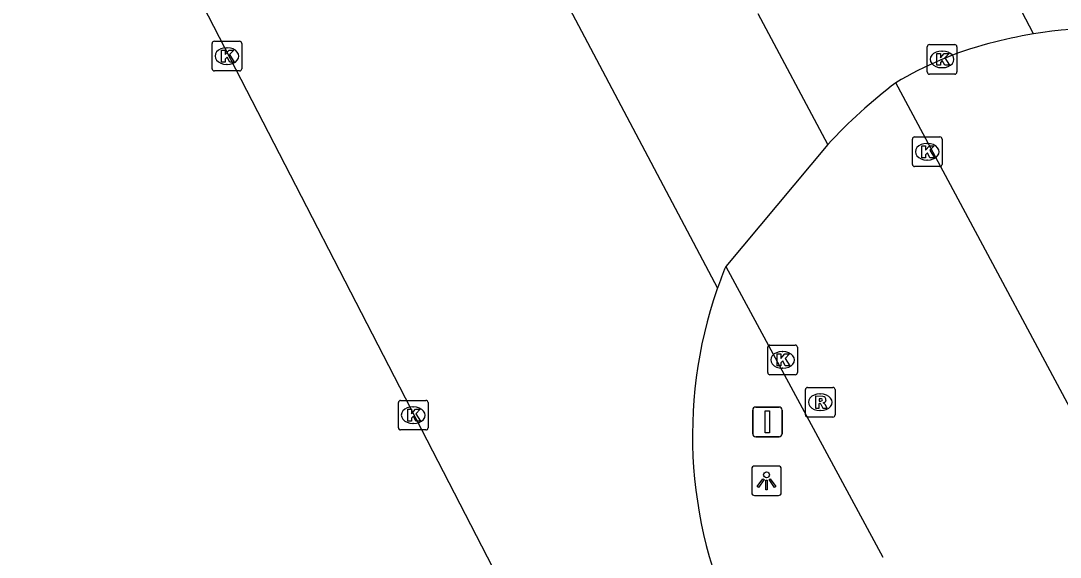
# Model space of a CAD drawing. Extents: x 158797 to 159887, y 384318 to 385255.
# Drawn here: x 159448.7 to 159483.81, y 384366.21 to 384384.32 of the extents above; entities that cross this region are included whole.
import ezdxf

# ---------------------------------------------------------------- set-up
doc = ezdxf.new("R2010")
doc.units = 0
for name, color, linetype in [('IMGEO_Fietspad_gesloten', 7, 'Continuous'), ('IMGEO_Kolk', 7, 'Continuous'), ('IMGEO_Lichtpunt', 7, 'Continuous'), ('IMGEO_Rijbaan_lokaal_gesloten', 7, 'Continuous'), ('IMGEO_Rijbaan_lokaal_open', 7, 'Continuous'), ('IMGEO_Rioolput', 7, 'Continuous'), ('IMGEO_Verkeersbordpaal', 7, 'Continuous'), ('IMGEO_Voetgangersgebied_gesloten', 7, 'Continuous')]:
    doc.layers.add(name, color=color, linetype=linetype)

msp = doc.modelspace()

# ---------------------------------------------------------------- linework, layer by layer
at = {"layer": 'IMGEO_Fietspad_gesloten'}
msp.add_lwpolyline([(159475.957, 384380.151), (159472.508, 384376.029)], dxfattribs=at)
msp.add_arc((159486.629, 384370.268), 15.251, 157.8056, 160.758, dxfattribs=at)
at = {"layer": 'IMGEO_Kolk'}
for p, q in [((159455.238, 384383.631), (159456.09, 384383.631)), ((159455.163, 384382.705), (159455.163, 384383.557)), ((159455.651, 384383.411), (159455.676, 384383.411)), ((159456.164, 384383.557), (159456.164, 384382.705)), ((159479.316, 384382.595), (159479.316, 384383.447)), ((159479.391, 384383.521), (159480.243, 384383.521)), ((159479.804, 384383.301), (159479.829, 384383.301)), ((159480.317, 384383.447), (159480.317, 384382.595)), ((159456.09, 384382.631), (159455.238, 384382.631)), ((159455.674, 384382.851), (159455.649, 384382.851)), ((159479.827, 384382.741), (159479.802, 384382.741)), ((159480.243, 384382.521), (159479.391, 384382.521)), ((159478.814, 384379.476), (159478.814, 384380.328)), ((159478.889, 384380.402), (159479.741, 384380.402)), ((159479.302, 384380.182), (159479.327, 384380.182)), ((159479.815, 384380.328), (159479.815, 384379.476)), ((159479.325, 384379.622), (159479.3, 384379.622)), ((159479.741, 384379.402), (159478.889, 384379.402)), ((159473.929, 384372.449), (159473.929, 384373.301)), ((159474.004, 384373.375), (159474.856, 384373.375)), ((159474.417, 384373.155), (159474.442, 384373.155)), ((159474.93, 384373.301), (159474.93, 384372.449)), ((159474.44, 384372.595), (159474.415, 384372.595)), ((159474.856, 384372.375), (159474.004, 384372.375)), ((159461.453, 384370.583), (159461.453, 384371.435)), ((159461.528, 384371.509), (159462.38, 384371.509)), ((159462.454, 384371.435), (159462.454, 384370.583)), ((159461.941, 384371.289), (159461.966, 384371.289)), ((159461.964, 384370.729), (159461.939, 384370.729)), ((159462.38, 384370.509), (159461.528, 384370.509))]:
    msp.add_line(p, q, dxfattribs=at)
for points in [[(159455.238, 384383.631), (159456.09, 384383.631)], [(159455.163, 384382.705), (159455.163, 384383.557)], [(159455.484, 384383.331), (159455.607, 384383.331), (159455.607, 384383.18), (159455.737, 384383.331), (159455.901, 384383.331), (159455.755, 384383.18), (159455.908, 384382.931), (159455.756, 384382.931), (159455.671, 384383.095), (159455.607, 384383.028), (159455.607, 384382.931), (159455.484, 384382.931), (159455.484, 384383.331)], [(159456.164, 384383.557), (159456.164, 384382.705)], [(159479.316, 384382.595), (159479.316, 384383.447)], [(159479.391, 384383.521), (159480.243, 384383.521)], [(159480.317, 384383.447), (159480.317, 384382.595)], [(159479.637, 384383.221), (159479.76, 384383.221), (159479.76, 384383.07), (159479.89, 384383.221), (159480.054, 384383.221), (159479.908, 384383.07), (159480.061, 384382.821), (159479.909, 384382.821), (159479.824, 384382.985), (159479.76, 384382.918), (159479.76, 384382.821), (159479.637, 384382.821), (159479.637, 384383.221)], [(159456.09, 384382.631), (159455.238, 384382.631)], [(159480.243, 384382.521), (159479.391, 384382.521)], [(159478.814, 384379.476), (159478.814, 384380.328)], [(159478.889, 384380.402), (159479.741, 384380.402)], [(159479.815, 384380.328), (159479.815, 384379.476)], [(159479.135, 384380.102), (159479.258, 384380.102), (159479.258, 384379.951), (159479.388, 384380.102), (159479.552, 384380.102), (159479.406, 384379.951), (159479.559, 384379.702), (159479.407, 384379.702), (159479.322, 384379.866), (159479.258, 384379.799), (159479.258, 384379.702), (159479.135, 384379.702), (159479.135, 384380.102)], [(159479.741, 384379.402), (159478.889, 384379.402)], [(159473.929, 384372.449), (159473.929, 384373.301)], [(159474.004, 384373.375), (159474.856, 384373.375)], [(159474.93, 384373.301), (159474.93, 384372.449)], [(159474.25, 384373.075), (159474.373, 384373.075), (159474.373, 384372.924), (159474.503, 384373.075), (159474.667, 384373.075), (159474.521, 384372.924), (159474.674, 384372.675), (159474.522, 384372.675), (159474.437, 384372.839), (159474.373, 384372.772), (159474.373, 384372.675), (159474.25, 384372.675), (159474.25, 384373.075)], [(159474.856, 384372.375), (159474.004, 384372.375)], [(159461.453, 384370.583), (159461.453, 384371.435)], [(159461.528, 384371.509), (159462.38, 384371.509)], [(159462.454, 384371.435), (159462.454, 384370.583)], [(159461.774, 384371.209), (159461.897, 384371.209), (159461.897, 384371.058), (159462.027, 384371.209), (159462.191, 384371.209), (159462.045, 384371.058), (159462.198, 384370.809), (159462.046, 384370.809), (159461.961, 384370.973), (159461.897, 384370.906), (159461.897, 384370.809), (159461.774, 384370.809), (159461.774, 384371.209)], [(159462.38, 384370.509), (159461.528, 384370.509)]]:
    msp.add_lwpolyline(points, dxfattribs=at)
for centre, start, end in [((159455.24, 384383.555), 91.552, 178.448), ((159455.24, 384383.555), 91.552, 178.448), ((159456.088, 384383.555), 1.552, 88.448), ((159456.088, 384383.555), 1.552, 88.448), ((159479.393, 384383.445), 91.552, 178.448), ((159479.393, 384383.445), 91.552, 178.448), ((159480.241, 384383.445), 1.552, 88.448), ((159480.241, 384383.445), 1.552, 88.448), ((159455.24, 384382.707), 181.552, 268.448), ((159455.24, 384382.707), 181.552, 268.448), ((159456.088, 384382.707), 271.552, 358.448), ((159456.088, 384382.707), 271.552, 358.448), ((159479.393, 384382.597), 181.552, 268.448), ((159479.393, 384382.597), 181.552, 268.448), ((159480.241, 384382.597), 271.552, 358.448), ((159480.241, 384382.597), 271.552, 358.448), ((159478.891, 384380.326), 91.552, 178.448), ((159478.891, 384380.326), 91.552, 178.448), ((159479.739, 384380.326), 1.552, 88.448), ((159479.739, 384380.326), 1.552, 88.448), ((159478.891, 384379.478), 181.552, 268.448), ((159478.891, 384379.478), 181.552, 268.448), ((159479.739, 384379.478), 271.552, 358.448), ((159479.739, 384379.478), 271.552, 358.448), ((159474.006, 384373.299), 91.552, 178.448), ((159474.006, 384373.299), 91.552, 178.448), ((159474.854, 384373.299), 1.552, 88.448), ((159474.854, 384373.299), 1.552, 88.448), ((159474.006, 384372.451), 181.552, 268.448), ((159474.006, 384372.451), 181.552, 268.448), ((159474.854, 384372.451), 271.552, 358.448), ((159474.854, 384372.451), 271.552, 358.448), ((159461.53, 384371.433), 91.552, 178.448), ((159461.53, 384371.433), 91.552, 178.448), ((159462.378, 384371.433), 1.552, 88.448), ((159462.378, 384371.433), 1.552, 88.448), ((159461.53, 384370.585), 181.552, 268.448), ((159461.53, 384370.585), 181.552, 268.448), ((159462.378, 384370.585), 271.552, 358.448), ((159462.378, 384370.585), 271.552, 358.448)]:
    msp.add_arc(centre, 0.0765, start, end, dxfattribs=at)
for centre, major_axis, ratio, start_param, end_param in [((159455.65, 384383.131), (-0.387, 0.002), 0.722429, 4.712389, 7.853982), ((159455.675, 384383.131), (-0.39, 0.002), 0.717154, 1.570796, 4.712389), ((159479.803, 384383.021), (-0.387, 0.002), 0.722429, 4.712389, 7.853982), ((159479.828, 384383.021), (-0.39, 0.002), 0.717154, 1.570796, 4.712389), ((159479.301, 384379.902), (-0.387, 0.002), 0.722429, 4.712389, 7.853982), ((159479.326, 384379.902), (-0.39, 0.002), 0.717154, 1.570796, 4.712389), ((159474.416, 384372.875), (-0.387, 0.002), 0.722429, 4.712389, 7.853982), ((159474.441, 384372.875), (-0.39, 0.002), 0.717154, 1.570796, 4.712389), ((159461.94, 384371.009), (-0.387, 0.002), 0.722429, 4.712389, 7.853982), ((159461.965, 384371.009), (-0.39, 0.002), 0.717154, 1.570796, 4.712389)]:
    msp.add_ellipse(centre, major_axis=major_axis, ratio=ratio, start_param=start_param, end_param=end_param, dxfattribs=at)
at = {"layer": 'IMGEO_Lichtpunt'}
for p, q in [((159474.291, 384369.292), (159473.483, 384369.292)), ((159474.291, 384369.292), (159473.483, 384369.292)), ((159473.389, 384369.197), (159473.389, 384368.39)), ((159473.389, 384369.197), (159473.389, 384368.39)), ((159474.385, 384368.39), (159474.385, 384369.197)), ((159474.385, 384368.39), (159474.385, 384369.197)), ((159473.483, 384368.296), (159474.291, 384368.296)), ((159473.483, 384368.296), (159474.291, 384368.296))]:
    msp.add_line(p, q, dxfattribs=at)
for points in [[(159473.763, 384368.861), (159473.802, 384368.833), (159473.614, 384368.571), (159473.576, 384368.598), (159473.763, 384368.861)], [(159473.865, 384368.813), (159473.912, 384368.813), (159473.912, 384368.491), (159473.865, 384368.491), (159473.865, 384368.813)], [(159473.975, 384368.833), (159474.013, 384368.86), (159474.2, 384368.598), (159474.161, 384368.57), (159473.975, 384368.833)]]:
    msp.add_lwpolyline(points, dxfattribs=at)
msp.add_circle((159473.888, 384368.995), 0.0994, dxfattribs=at)
for centre, start, end in [((159473.483, 384369.197), 90, 180), ((159473.483, 384369.197), 90, 180), ((159474.291, 384369.197), 0, 90), ((159474.291, 384369.197), 0, 90), ((159473.483, 384368.39), 180, 270), ((159473.483, 384368.39), 180, 270), ((159474.291, 384368.39), 270, 0), ((159474.291, 384368.39), 270, 360)]:
    msp.add_arc(centre, 0.0946, start, end, dxfattribs=at)
at = {"layer": 'IMGEO_Rijbaan_lokaal_gesloten'}
msp.add_lwpolyline([(159482.904, 384383.88), (159476.855, 384395.46)], dxfattribs=at)
msp.add_arc((159485.409, 384368.743), 15.343, 62.2875, 99.3975, dxfattribs=at)
at = {"layer": 'IMGEO_Rijbaan_lokaal_open'}
for points in [[(159468.746, 384357.832), (159467.781, 384359.781), (159450.053, 384394.156), (159448.701, 384396.739)], [(159464.78, 384389.39), (159472.23, 384375.294)], [(159475.957, 384380.151), (159473.603, 384384.561)], [(159472.23, 384375.294), (159472.222, 384375.271)]]:
    msp.add_lwpolyline(points, dxfattribs=at)
for centre, radius, start, end in [((159485.407, 384368.743), 15.343, 99.3883, 105.1539), ((159484.386, 384372.046), 11.888, 104.5646, 121.0652), ((159489.29, 384367.737), 18.218, 127.2984, 137.0448), ((159486.459, 384370.322), 15.072, 160.8329, 207.4055)]:
    msp.add_arc(centre, radius, start, end, dxfattribs=at)
at = {"layer": 'IMGEO_Rioolput'}
for p, q in [((159475.2, 384371.02), (159475.2, 384371.872)), ((159475.275, 384371.946), (159476.127, 384371.946)), ((159475.688, 384371.726), (159475.713, 384371.726)), ((159476.201, 384371.872), (159476.201, 384371.02)), ((159475.711, 384371.166), (159475.686, 384371.166)), ((159476.127, 384370.946), (159475.275, 384370.946))]:
    msp.add_line(p, q, dxfattribs=at)
for points in [[(159475.2, 384371.02), (159475.2, 384371.872)], [(159475.275, 384371.946), (159476.127, 384371.946)], [(159476.201, 384371.872), (159476.201, 384371.02)], [(159475.789, 384371.644), (159475.537, 384371.646), (159475.537, 384371.246)], [(159475.537, 384371.246), (159475.661, 384371.246), (159475.661, 384371.408), (159475.672, 384371.408)], [(159475.715, 384371.565), (159475.661, 384371.565), (159475.661, 384371.484)], [(159475.661, 384371.484), (159475.713, 384371.484)], [(159475.719, 384371.379), (159475.79, 384371.246), (159475.93, 384371.246), (159475.865, 384371.372)], [(159476.127, 384370.946), (159475.275, 384370.946)]]:
    msp.add_lwpolyline(points, dxfattribs=at)
for centre, radius, start, end in [((159475.277, 384371.87), 0.0765, 91.552, 178.448), ((159475.277, 384371.87), 0.0765, 91.552, 178.448), ((159476.125, 384371.87), 0.0765, 1.552, 88.448), ((159476.125, 384371.87), 0.0765, 1.552, 88.448), ((159475.671, 384371.355), 0.0533, 26.0293, 88.6989), ((159475.697, 384371.673), 0.19, 274.7715, 282.9687), ((159475.721, 384371.469), 0.0964, 77.0061, 93.1865), ((159475.735, 384371.526), 0.0378, 276.6634, 79.6772), ((159475.788, 384371.534), 0.109, 350.3612, 89.416), ((159475.786, 384371.534), 0.112, 277.5842, 350.9817), ((159475.77, 384371.319), 0.108, 29.5134, 73.7905), ((159475.277, 384371.022), 0.0765, 181.552, 268.448), ((159475.277, 384371.022), 0.0765, 181.552, 268.448), ((159476.125, 384371.022), 0.0765, 271.552, 358.448), ((159476.125, 384371.022), 0.0765, 271.552, 358.448)]:
    msp.add_arc(centre, radius, start, end, dxfattribs=at)
for centre, major_axis, ratio, start_param, end_param in [((159475.687, 384371.446), (-0.387, 0.002), 0.722429, 4.712389, 7.853982), ((159475.712, 384371.446), (-0.39, 0.002), 0.717154, 1.570796, 4.712389)]:
    msp.add_ellipse(centre, major_axis=major_axis, ratio=ratio, start_param=start_param, end_param=end_param, dxfattribs=at)
at = {"layer": 'IMGEO_Verkeersbordpaal'}
for p, q in [((159473.421, 384370.383), (159473.421, 384371.183)), ((159473.421, 384371.183), (159473.421, 384370.383)), ((159473.521, 384371.283), (159474.311, 384371.283)), ((159474.311, 384371.283), (159473.521, 384371.283)), ((159474.411, 384371.183), (159474.411, 384370.383)), ((159474.411, 384370.383), (159474.411, 384371.183)), ((159474.311, 384370.283), (159473.521, 384370.283)), ((159473.521, 384370.283), (159474.311, 384370.283))]:
    msp.add_line(p, q, dxfattribs=at)
msp.add_lwpolyline([(159473.841, 384371.158), (159473.991, 384371.158), (159473.991, 384370.408), (159473.841, 384370.408), (159473.841, 384371.158)], dxfattribs=at)
for centre, start, end in [((159473.521, 384371.183), 90, 180), ((159473.521, 384371.183), 90, 180), ((159474.311, 384371.183), 0, 90), ((159474.311, 384371.183), 360, 90), ((159473.521, 384370.383), 180, 270), ((159473.521, 384370.383), 180, 270), ((159474.311, 384370.383), 270, 0), ((159474.311, 384370.383), 270, 0)]:
    msp.add_arc(centre, 0.1, start, end, dxfattribs=at)
at = {"layer": 'IMGEO_Voetgangersgebied_gesloten'}
for points in [[(159486.325, 384367.175), (159478.251, 384382.229)], [(159472.508, 384376.029), (159477.819, 384366.214)]]:
    msp.add_lwpolyline(points, dxfattribs=at)

doc.saveas('drawing.dxf')
